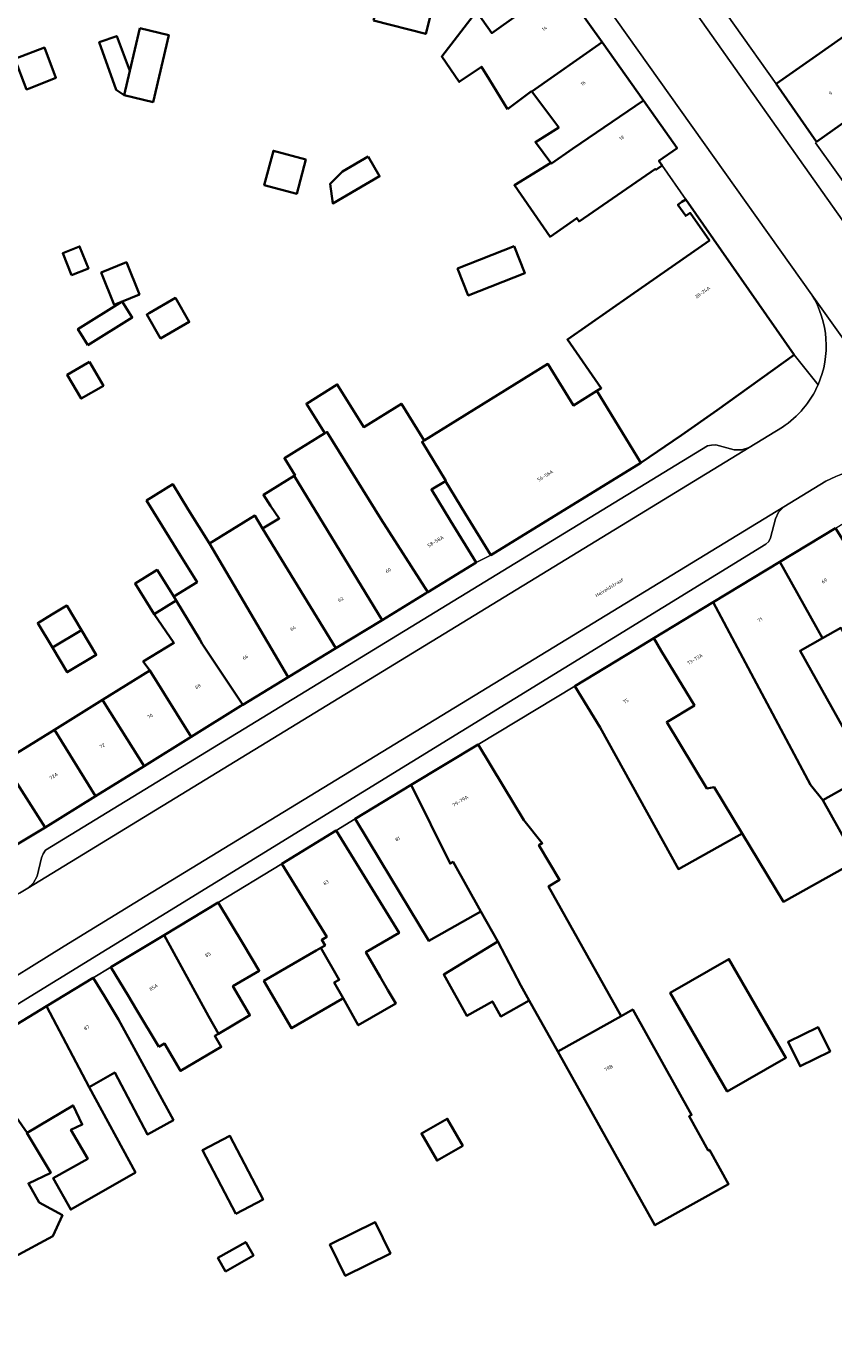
# Model space of a CAD drawing. Header units: metres. Extents: x 197700 to 204338, y 317132 to 325229.
# Tile 446 of 656: x 200898 to 200981, y 319464 to 319599. Entities that reach past the tile are written whole.
import ezdxf
from ezdxf.enums import TextEntityAlignment as Align

# ---------------------------------------------------------------- set-up
doc = ezdxf.new("R2010")
doc.units = ezdxf.units.M
for name, color, linetype, lineweight in [('B-WE-OG-BEBOUWING-GV', 7, 'Continuous', 35), ('B-WE-OG-BEBOUWING-T18', 10, 'Continuous', 18), ('B-WE-OG-TERREIN_ERF-GV', 7, 'Continuous', 18), ('B-WE-OG-TOPOGRAFIE-T18', 10, 'Continuous', 18), ('B-WE-VH-VERHARDING_ASFALT-GV', 252, 'Continuous', 18), ('B-WE-VH-VERHARDING_BETONSTRAATSTEEN-GV', 252, 'Continuous', 18), ('B-WE-VH-VERHARDING_TEGEL-GV', 252, 'Continuous', 18)]:
    doc.layers.add(name, color=color, linetype=linetype, lineweight=lineweight)
doc.styles.add('NLCS-ISO-M200-T18', font='NLCS-ISO.ttf', dxfattribs={"height": 0.36})

msp = doc.modelspace()

# ---------------------------------------------------------------- linework, layer by layer
at = {"layer": 'B-WE-OG-BEBOUWING-GV'}
for points in [[(200933.771, 319599.531), (200939.084, 319598.155), (200939.921, 319601.389), (200941.646, 319600.943), (200941.9, 319601.922), (200943.169, 319606.802), (200936.279, 319608.593), (200934.644, 319602.854)], [(200947.434, 319590.488), (200949.885, 319592.315), (200949.909, 319592.283), (200957.073, 319597.319), (200952.877, 319603.244), (200950.837, 319601.799), (200948.796, 319600.354), (200945.812, 319598.241), (200944.273, 319600.447), (200940.714, 319595.874), (200942.496, 319593.267), (200944.758, 319594.804), (200945.541, 319593.541)], [(200974.817, 319593.065), (200978.94, 319587.168), (200983.037, 319590.033), (200995.176, 319598.673), (200992.863, 319601.926), (200986.748, 319597.578), (200987.862, 319596.011), (200986.893, 319595.322), (200983.955, 319599.455), (200978.914, 319595.93)], [(200905.774, 319597.329), (200907.496, 319592.462), (200908.317, 319591.901), (200908.901, 319594.387), (200907.565, 319597.938)], [(200909.923, 319598.74), (200908.901, 319594.387), (200908.317, 319591.901), (200911.268, 319591.208), (200912.875, 319598.047)], [(200898.75, 319592.641), (200901.358, 319593.694), (200900.192, 319596.766), (200897.161, 319595.615), (200898.367, 319592.496)], [(200949.909, 319592.283), (200952.651, 319588.605), (200950.272, 319587.129), (200951.84, 319585.025), (200951.909, 319584.933), (200954.061, 319586.429), (200961.287, 319591.368), (200957.073, 319597.319)], [(200951.84, 319585.025), (200948.124, 319582.72), (200951.762, 319577.476), (200954.49, 319579.368), (200954.724, 319579.031), (200962.504, 319584.395), (200962.566, 319584.305), (200962.772, 319584.446), (200963.192, 319584.736), (200962.872, 319585.2), (200964.725, 319586.513), (200961.287, 319591.368), (200954.061, 319586.429), (200951.909, 319584.933)], [(200926.864, 319585.363), (200923.546, 319586.249), (200922.609, 319582.736), (200925.926, 319581.851)], [(200933.205, 319585.668), (200930.578, 319584.143), (200929.332, 319582.866), (200929.594, 319580.869), (200934.379, 319583.646)], [(200976.657, 319565.44), (200965.597, 319581.28), (200965.22, 319581.017), (200964.81, 319580.731), (200965.605, 319579.591), (200966.056, 319579.906), (200968.02, 319577.093), (200959.967, 319571.472), (200953.531, 319566.979), (200956.987, 319562.027), (200956.522, 319561.739), (200961.025, 319554.4), (200965.182, 319557.22), (200968.824, 319559.783)], [(200902.948, 319573.541), (200904.673, 319574.224), (200903.78, 319576.477), (200902.055, 319575.794)], [(200948.12, 319576.518), (200942.338, 319574.231), (200943.426, 319571.481), (200949.208, 319573.769)], [(200909.905, 319571.583), (200908.563, 319574.875), (200905.987, 319573.824), (200907.32, 319570.529)], [(200904.632, 319566.416), (200909.154, 319569.219), (200908.138, 319570.859), (200903.616, 319568.055), (200903.914, 319567.574)], [(200910.888, 319569.69), (200910.628, 319569.539), (200912.047, 319567.093), (200914.966, 319568.786), (200913.546, 319571.232)], [(200904.794, 319564.72), (200904.16, 319564.352), (200902.522, 319563.401), (200903.94, 319560.959), (200906.211, 319562.277)], [(200961.025, 319554.4), (200956.522, 319561.739), (200954.154, 319560.27), (200951.532, 319564.499), (200938.93, 319556.684), (200938.706, 319556.547), (200941.141, 319552.57), (200941.085, 319552.536), (200943.105, 319549.251), (200945.724, 319544.992)], [(200929.005, 319557.56), (200934.495, 319548.69), (200939.292, 319541.21), (200944.236, 319544.25), (200941.616, 319548.509), (200939.667, 319551.678), (200941.085, 319552.536), (200941.141, 319552.57), (200938.706, 319556.547), (200938.93, 319556.684), (200936.604, 319560.435), (200932.761, 319558.053), (200930.065, 319562.401), (200926.906, 319560.442), (200928.779, 319557.42)], [(200934.63, 319538.373), (200939.055, 319541.064), (200939.292, 319541.21), (200934.495, 319548.69), (200929.005, 319557.56), (200928.779, 319557.42), (200924.671, 319554.873), (200925.751, 319553.131), (200925.656, 319553.072)], [(200929.92, 319535.51), (200934.63, 319538.373), (200925.656, 319553.072), (200922.521, 319551.128), (200923.264, 319550.029), (200924.136, 319548.739), (200922.45, 319547.706)], [(200925.05, 319532.549), (200917.031, 319546.164), (200914.863, 319549.661), (200913.276, 319552.219), (200910.605, 319550.563), (200914.071, 319544.973), (200915.767, 319542.239), (200913.382, 319540.761), (200913.628, 319540.353), (200916.027, 319536.372), (200916.298, 319535.93), (200920.42, 319529.734)], [(200925.05, 319532.549), (200929.92, 319535.51), (200922.45, 319547.706), (200921.643, 319549.023), (200917.031, 319546.164)], [(200980.876, 319547.746), (200975.194, 319544.304), (200979.569, 319536.528), (200981.431, 319537.571), (200983.283, 319534.264), (200985.337, 319535.414), (200986.706, 319532.969), (200989.254, 319534.397)], [(200968.399, 319540.187), (200978.322, 319521.563), (200979.577, 319520.01), (200984.316, 319522.664), (200977.272, 319535.241), (200979.569, 319536.528), (200975.194, 319544.304)], [(200911.387, 319538.963), (200913.628, 319540.353), (200913.382, 319540.761), (200911.687, 319543.494), (200909.441, 319542.101)], [(200901.01, 319535.555), (200903.97, 319537.327), (200902.463, 319539.842), (200900.935, 319538.927), (200899.504, 319538.07)], [(200915.159, 319526.464), (200920.229, 319529.618), (200920.42, 319529.734), (200916.298, 319535.93), (200916.027, 319536.372), (200913.628, 319540.353), (200911.387, 319538.963), (200913.392, 319536.047), (200910.268, 319534.146), (200910.951, 319533.224)], [(200979.577, 319520.01), (200978.322, 319521.563), (200968.399, 319540.187), (200962.337, 319536.515), (200963.114, 319535.232), (200966.482, 319529.672), (200963.659, 319527.962), (200967.752, 319521.205), (200968.507, 319521.312), (200971.358, 319516.606), (200975.583, 319509.631), (200983.069, 319513.824), (200982.035, 319515.622)], [(200903.97, 319537.327), (200901.01, 319535.555), (200902.517, 319533.04), (200905.476, 319534.812)], [(200895.988, 319523.946), (200893.455, 319528.059), (200891.702, 319530.903), (200888.568, 319535.99), (200884.184, 319533.89), (200879.675, 319531.73), (200882.347, 319526.153), (200887.028, 319529.172), (200891.3, 319522.413), (200885.777, 319519.043), (200887.881, 319514.551), (200894.046, 319513.51), (200900.264, 319517.2)], [(200954.297, 319531.644), (200956.865, 319527.405), (200964.862, 319512.968), (200971.358, 319516.606), (200968.507, 319521.312), (200967.752, 319521.205), (200963.659, 319527.962), (200966.482, 319529.672), (200963.114, 319535.232), (200962.337, 319536.515), (200960.52, 319535.414)], [(200910.354, 319523.476), (200915.159, 319526.464), (200910.951, 319533.224), (200906.129, 319530.234), (200906.335, 319529.906)], [(200906.129, 319530.234), (200901.219, 319527.189), (200905.412, 319520.402), (200910.354, 319523.476), (200906.335, 319529.906)], [(200905.412, 319520.402), (200901.219, 319527.189), (200898.191, 319525.311), (200895.988, 319523.946), (200900.264, 319517.2)], [(200948.794, 319501.089), (200949.643, 319499.568), (200952.55, 319494.367), (200959.006, 319497.976), (200951.614, 319511.205), (200952.744, 319511.887), (200950.625, 319515.397), (200950.967, 319515.604), (200949.074, 319517.965), (200947.006, 319521.389), (200944.421, 319525.669), (200937.614, 319521.558), (200941.575, 319513.524), (200941.877, 319513.708), (200944.712, 319508.635), (200946.427, 319505.567)], [(200937.614, 319521.558), (200931.886, 319518.098), (200934.471, 319513.818), (200939.395, 319505.664), (200942.838, 319507.588), (200944.712, 319508.635), (200941.877, 319513.708), (200941.575, 319513.524)], [(200929.955, 319516.919), (200924.409, 319513.52), (200928.987, 319506.051), (200928.476, 319505.737), (200928.819, 319505.177), (200928.383, 319504.925), (200930.268, 319501.673), (200929.758, 319501.386), (200930.656, 319499.79), (200932.207, 319497.035), (200936.02, 319499.242), (200935.23, 319500.607), (200934.436, 319501.979), (200932.976, 319504.501), (200936.364, 319506.464), (200932.568, 319512.656)], [(200917.923, 319509.546), (200912.393, 319506.219), (200916.913, 319497.963), (200917.956, 319496.18), (200921.155, 319498.057), (200919.416, 319501.02), (200922.102, 319502.597), (200920.5, 319505.261)], [(200911.866, 319494.836), (200912.442, 319495.174), (200914.078, 319492.388), (200918.232, 319494.826), (200917.57, 319495.953), (200917.956, 319496.18), (200916.913, 319497.963), (200912.393, 319506.219), (200906.976, 319502.961), (200908.758, 319500), (200909.553, 319498.677)], [(200930.561, 319499.735), (200930.656, 319499.79), (200929.758, 319501.386), (200930.268, 319501.673), (200928.383, 319504.925), (200927.918, 319504.655), (200922.586, 319501.567), (200925.383, 319496.736)], [(200949.643, 319499.568), (200948.794, 319501.089), (200946.427, 319505.567), (200940.917, 319502.215), (200943.271, 319498.002), (200945.883, 319499.462), (200946.729, 319497.942)], [(200969.842, 319490.272), (200975.816, 319493.719), (200970.003, 319503.794), (200964.029, 319500.347)], [(200907.763, 319497.613), (200906.312, 319500), (200905.165, 319501.885), (200900.39, 319498.981), (200904.746, 319490.724), (200907.37, 319492.208), (200910.692, 319485.91), (200913.342, 319487.362)], [(200900.39, 319498.981), (200893.198, 319494.606), (200897.347, 319487.64), (200898.438, 319486.081), (200903.12, 319488.853), (200904.048, 319486.911), (200902.898, 319486.374), (200904.605, 319483.425), (200901.089, 319481.447), (200902.871, 319478.243), (200909.473, 319482.03), (200904.746, 319490.724)], [(200959.006, 319497.976), (200952.55, 319494.367), (200962.459, 319476.637), (200969.977, 319480.837), (200968.026, 319484.329), (200967.899, 319484.258), (200965.948, 319487.752), (200966.198, 319487.891), (200960.192, 319498.639)], [(200980.336, 319494.367), (200979.102, 319496.857), (200976.038, 319495.338), (200977.272, 319492.849)], [(200887.565, 319490.942), (200892.028, 319484.115), (200891.471, 319483.78), (200893.55, 319479.68), (200894.914, 319477.293), (200894.957, 319477.218), (200897.128, 319473.421), (200901.06, 319475.526), (200902.023, 319477.662), (200899.661, 319478.969), (200898.554, 319480.909), (200900.834, 319481.998), (200898.4, 319486.058), (200898.438, 319486.081), (200897.347, 319487.64), (200893.198, 319494.606), (200892.995, 319494.483)], [(200942.867, 319484.741), (200941.283, 319487.509), (200938.651, 319486.003), (200940.235, 319483.235)], [(200919.703, 319477.805), (200922.495, 319479.263), (200919.107, 319485.751), (200916.315, 319484.292)], [(200935.494, 319473.771), (200933.927, 319476.948), (200929.309, 319474.672), (200930.877, 319471.494)], [(200918.676, 319471.93), (200921.508, 319473.55), (200920.724, 319474.92), (200917.893, 319473.3)]]:
    msp.add_lwpolyline(points, close=True, dxfattribs=at)
at = {"layer": 'B-WE-OG-TERREIN_ERF-GV'}
for points in [[(200957.829, 319617.037), (200974.817, 319593.065), (200978.914, 319595.93), (200983.955, 319599.455), (200986.893, 319595.322), (200987.862, 319596.011), (200986.748, 319597.578), (200992.863, 319601.926), (200995.176, 319598.673), (200983.037, 319590.033), (200978.94, 319587.168), (200978.822, 319587.063), (200986.378, 319576.508), (200998.275, 319573.158), (201021.941, 319588.262), (201019.355, 319592.27), (201015.225, 319598.67), (201017.425, 319600.085)], [(200898.191, 319525.311), (200901.219, 319527.189), (200906.129, 319530.234), (200910.951, 319533.224), (200910.268, 319534.146), (200913.392, 319536.047), (200911.387, 319538.963), (200909.441, 319542.101), (200911.687, 319543.494), (200913.382, 319540.761), (200915.767, 319542.239), (200914.071, 319544.973), (200910.605, 319550.563), (200913.276, 319552.219), (200914.863, 319549.661), (200917.031, 319546.164), (200921.643, 319549.023), (200922.45, 319547.706), (200924.136, 319548.739), (200923.264, 319550.029), (200922.521, 319551.128), (200925.656, 319553.072), (200925.751, 319553.131), (200924.671, 319554.873), (200928.779, 319557.42), (200926.906, 319560.442), (200930.065, 319562.401), (200932.761, 319558.053), (200936.604, 319560.435), (200938.93, 319556.684), (200951.532, 319564.499), (200954.154, 319560.27), (200956.522, 319561.739), (200956.987, 319562.027), (200953.531, 319566.979), (200959.967, 319571.472), (200968.02, 319577.093), (200966.056, 319579.906), (200965.605, 319579.591), (200964.81, 319580.731), (200965.22, 319581.017), (200965.597, 319581.28), (200963.192, 319584.736), (200962.772, 319584.446), (200962.566, 319584.305), (200962.504, 319584.395), (200954.724, 319579.031), (200954.49, 319579.368), (200951.762, 319577.476), (200948.124, 319582.72), (200951.84, 319585.025), (200950.272, 319587.129), (200952.651, 319588.605), (200949.909, 319592.283), (200949.885, 319592.315), (200947.434, 319590.488), (200945.541, 319593.541), (200944.758, 319594.804), (200942.496, 319593.267), (200940.714, 319595.874), (200944.273, 319600.447), (200945.812, 319598.241), (200948.796, 319600.354)], [(200939.921, 319601.389), (200939.084, 319598.155), (200933.771, 319599.531)], [(200981.431, 319537.571), (200979.569, 319536.528), (200977.272, 319535.241), (200984.316, 319522.664), (200979.577, 319520.01), (200982.035, 319515.622)], [(200983.069, 319513.824), (200975.583, 319509.631), (200971.358, 319516.606), (200964.862, 319512.968), (200956.865, 319527.405), (200954.297, 319531.644), (200944.421, 319525.669), (200947.006, 319521.389), (200949.074, 319517.965), (200950.967, 319515.604), (200950.625, 319515.397), (200952.744, 319511.887), (200951.614, 319511.205), (200959.006, 319497.976), (200960.192, 319498.639), (200966.198, 319487.891), (200965.948, 319487.752), (200967.899, 319484.258), (200968.026, 319484.329), (200969.977, 319480.837), (200962.459, 319476.637), (200952.55, 319494.367), (200949.643, 319499.568), (200946.729, 319497.942), (200945.883, 319499.462), (200943.271, 319498.002), (200940.917, 319502.215), (200946.427, 319505.567), (200944.712, 319508.635), (200942.838, 319507.588), (200939.395, 319505.664), (200934.471, 319513.818), (200931.886, 319518.098), (200929.955, 319516.919), (200932.568, 319512.656), (200936.364, 319506.464), (200932.976, 319504.501), (200934.436, 319501.979), (200935.23, 319500.607), (200936.02, 319499.242), (200932.207, 319497.035), (200930.656, 319499.79), (200930.561, 319499.735), (200925.383, 319496.736), (200922.586, 319501.567), (200927.918, 319504.655), (200928.383, 319504.925), (200928.819, 319505.177), (200928.476, 319505.737), (200928.987, 319506.051), (200924.409, 319513.52), (200917.923, 319509.546), (200920.5, 319505.261), (200922.102, 319502.597), (200919.416, 319501.02), (200921.155, 319498.057), (200917.956, 319496.18), (200917.57, 319495.953), (200918.232, 319494.826), (200914.078, 319492.388), (200912.442, 319495.174), (200911.866, 319494.836), (200909.553, 319498.677), (200908.758, 319500), (200906.976, 319502.961), (200905.165, 319501.885), (200906.312, 319500), (200907.763, 319497.613), (200913.342, 319487.362), (200910.692, 319485.91), (200907.37, 319492.208), (200904.746, 319490.724), (200909.473, 319482.03), (200902.871, 319478.243), (200901.089, 319481.447), (200904.605, 319483.425), (200902.898, 319486.374), (200904.048, 319486.911), (200903.12, 319488.853), (200898.438, 319486.081), (200898.4, 319486.058), (200900.834, 319481.998), (200898.554, 319480.909), (200899.661, 319478.969), (200902.023, 319477.662), (200901.06, 319475.526), (200897.128, 319473.421)]]:
    msp.add_lwpolyline(points, dxfattribs=at)
for points in [[(200907.496, 319592.462), (200905.774, 319597.329), (200907.565, 319597.938), (200908.901, 319594.387), (200909.923, 319598.74), (200912.875, 319598.047), (200911.268, 319591.208), (200908.317, 319591.901)], [(200897.161, 319595.615), (200900.192, 319596.766), (200901.358, 319593.694), (200898.75, 319592.641), (200898.367, 319592.496)], [(200923.546, 319586.249), (200926.864, 319585.363), (200925.926, 319581.851), (200922.609, 319582.736)], [(200930.578, 319584.143), (200933.205, 319585.668), (200934.379, 319583.646), (200929.594, 319580.869), (200929.332, 319582.866)], [(200904.673, 319574.224), (200902.948, 319573.541), (200902.055, 319575.794), (200903.78, 319576.477)], [(200942.338, 319574.231), (200948.12, 319576.518), (200949.208, 319573.769), (200943.426, 319571.481)], [(200908.563, 319574.875), (200909.905, 319571.583), (200907.32, 319570.529), (200905.987, 319573.824)], [(200909.154, 319569.219), (200904.632, 319566.416), (200903.914, 319567.574), (200903.616, 319568.055), (200908.138, 319570.859)], [(200910.628, 319569.539), (200910.888, 319569.69), (200913.546, 319571.232), (200914.966, 319568.786), (200912.047, 319567.093)], [(200904.16, 319564.352), (200904.794, 319564.72), (200906.211, 319562.277), (200903.94, 319560.959), (200902.522, 319563.401)], [(200945.724, 319544.992), (200943.105, 319549.251), (200941.085, 319552.536), (200939.667, 319551.678), (200941.616, 319548.509), (200944.236, 319544.25)], [(200903.97, 319537.327), (200905.476, 319534.812), (200902.517, 319533.04), (200901.01, 319535.555), (200899.504, 319538.07), (200900.935, 319538.927), (200902.463, 319539.842)], [(200969.842, 319490.272), (200964.029, 319500.347), (200970.003, 319503.794), (200975.816, 319493.719)], [(200979.102, 319496.857), (200980.336, 319494.367), (200977.272, 319492.849), (200976.038, 319495.338)], [(200941.283, 319487.509), (200942.867, 319484.741), (200940.235, 319483.235), (200938.651, 319486.003)], [(200919.703, 319477.805), (200916.315, 319484.292), (200919.107, 319485.751), (200922.495, 319479.263)], [(200935.494, 319473.771), (200930.877, 319471.494), (200929.309, 319474.672), (200933.927, 319476.948)], [(200921.508, 319473.55), (200918.676, 319471.93), (200917.893, 319473.3), (200920.724, 319474.92)]]:
    msp.add_lwpolyline(points, close=True, dxfattribs=at)
at = {"layer": 'B-WE-VH-VERHARDING_ASFALT-GV'}
for points in [[(200945.957, 319617.217), (200947.403, 319615.343), (200954.004, 319605.946), (200978.46, 319571.56), (200984.252, 319563.449)], [(200984.58, 319574.927), (200984.356, 319575.244), (200954.56, 319617.407)], [(200984.252, 319563.449), (200978.46, 319571.56)], [(200975.458, 319558.046), (200972.059, 319555.969), (200898.51, 319511.037), (200897.655, 319510.515), (200875.716, 319496.764), (200873.392, 319495.207), (200877.062, 319489.247), (200877.92, 319489.808), (200878.456, 319490.158), (200878.994, 319490.508), (200882.98, 319493.077), (200886.986, 319495.618), (200890.476, 319497.812), (200893.972, 319500), (200902.2, 319505.105), (200910.456, 319510.168), (200975.62, 319549.929)], [(200975.62, 319549.929), (200979.899, 319552.54)]]:
    msp.add_lwpolyline(points, dxfattribs=at)
for points in [[(200978.46, 319571.56, -0.2452781), (200979.104, 319562.378)], [(200979.104, 319562.378, -0.1454026), (200975.458, 319558.046)], [(200979.899, 319552.54, -0.1941082), (200988.418, 319553.43)]]:
    msp.add_lwpolyline(points, format="xyb", dxfattribs=at)
at = {"layer": 'B-WE-VH-VERHARDING_BETONSTRAATSTEEN-GV'}
msp.add_lwpolyline([(200898.51, 319511.037), (200972.059, 319555.969), (200971.317, 319555.725), (200970.538, 319555.744), (200968.656, 319556.234), (200968.24, 319556.22), (200967.833, 319556.142), (200900.312, 319514.891), (200900.062, 319514.527), (200899.907, 319514.116), (200899.459, 319512.26), (200899.083, 319511.571)], close=True, dxfattribs=at)
msp.add_lwpolyline([(200879.745, 319490.273), (200880.513, 319489.115), (200880.715, 319488.989), (200880.946, 319489.053), (200973.758, 319546.128), (200974.066, 319546.385), (200974.245, 319546.747), (200974.746, 319548.695), (200975.077, 319549.386), (200975.62, 319549.929), (200910.456, 319510.168), (200902.2, 319505.105), (200893.972, 319500), (200890.476, 319497.812), (200886.986, 319495.618), (200882.98, 319493.077), (200878.994, 319490.508)], dxfattribs=at)
at = {"layer": 'B-WE-VH-VERHARDING_TEGEL-GV'}
for points in [[(200954.56, 319617.407), (200984.356, 319575.244), (200984.58, 319574.927)], [(200990.943, 319570.588), (200986.378, 319576.508), (200978.822, 319587.063), (200978.94, 319587.168), (200974.817, 319593.065), (200957.829, 319617.037)], [(200978.46, 319571.56), (200954.004, 319605.946), (200953.185, 319606.729), (200952.19, 319607.268), (200948.94, 319608.116), (200952.169, 319604.271), (200952.877, 319603.244), (200957.073, 319597.319), (200961.287, 319591.368), (200964.725, 319586.513), (200962.872, 319585.2), (200963.192, 319584.736), (200965.597, 319581.28)], [(200965.597, 319581.28), (200976.657, 319565.44), (200979.104, 319562.378)], [(200979.104, 319562.378), (200976.657, 319565.44), (200968.824, 319559.783), (200965.182, 319557.22), (200961.025, 319554.4), (200945.724, 319544.992), (200944.236, 319544.25), (200939.292, 319541.21), (200939.055, 319541.064), (200934.63, 319538.373), (200929.92, 319535.51), (200925.05, 319532.549), (200920.42, 319529.734), (200920.229, 319529.618), (200915.159, 319526.464)], [(200897.655, 319510.515), (200898.51, 319511.037), (200899.083, 319511.571), (200899.459, 319512.26), (200899.907, 319514.116), (200900.062, 319514.527), (200900.312, 319514.891), (200967.833, 319556.142), (200968.24, 319556.22), (200968.656, 319556.234), (200970.538, 319555.744), (200971.317, 319555.725), (200972.059, 319555.969), (200975.458, 319558.046)], [(200924.409, 319513.52), (200929.955, 319516.919), (200931.886, 319518.098), (200937.614, 319521.558), (200944.421, 319525.669), (200954.297, 319531.644), (200960.52, 319535.414), (200962.337, 319536.515), (200968.399, 319540.187), (200975.194, 319544.304), (200980.876, 319547.746), (200984.354, 319549.853), (200992.442, 319547.837), (200988.418, 319553.43)], [(200979.899, 319552.54), (200975.62, 319549.929), (200975.077, 319549.386), (200974.746, 319548.695), (200974.245, 319546.747), (200974.066, 319546.385), (200973.758, 319546.128), (200880.946, 319489.053), (200880.715, 319488.989), (200880.513, 319489.115), (200879.745, 319490.273)], [(200915.159, 319526.464), (200910.354, 319523.476), (200905.412, 319520.402), (200900.264, 319517.2), (200894.046, 319513.51), (200889.269, 319510.166)], [(200847.23, 319463.782), (200853.299, 319467.949), (200859.91, 319472.488), (200870.079, 319479.471), (200870.154, 319479.521), (200874.988, 319482.742), (200875.39, 319483.004), (200882.622, 319487.72), (200887.565, 319490.942), (200892.995, 319494.483), (200893.198, 319494.606), (200900.39, 319498.981), (200905.165, 319501.885), (200906.976, 319502.961), (200912.393, 319506.219), (200917.923, 319509.546), (200924.409, 319513.52)]]:
    msp.add_lwpolyline(points, dxfattribs=at)
for points in [[(200979.104, 319562.378, 0.2452781), (200978.46, 319571.56)], [(200975.458, 319558.046, 0.1454026), (200979.104, 319562.378)], [(200988.418, 319553.43, 0.1941082), (200979.899, 319552.54)]]:
    msp.add_lwpolyline(points, format="xyb", dxfattribs=at)

# ---------------------------------------------------------------- texts
at = {"layer": 'B-WE-OG-BEBOUWING-T18', "style": 'NLCS-ISO-M200-T18'}
for s, rotation, p in [('14', 35.3, (200951.181, 319598.717)), ('16', 35.3, (200955.135, 319593.135)), ('9', 34.9, (200980.358, 319592.12)), ('18', 35.3, (200959.08, 319587.563)), ('20-24A', 34.9, (200967.331, 319571.809)), ('56-56A', 31.6, (200951.279, 319553.103)), ('58-58A', 31.5, (200940.086, 319546.394)), ('60', 31.3, (200935.257, 319543.436)), ('69', 31.2, (200979.734, 319542.378)), ('62', 31.2, (200930.403, 319540.484)), ('71', 31.2, (200973.182, 319538.408)), ('64', 31.3, (200925.548, 319537.533)), ('66', 31.3, (200920.688, 319534.578)), ('73-73A', 31.2, (200966.532, 319534.379)), ('68', 31.8, (200915.849, 319531.604)), ('75', 31.2, (200959.491, 319530.114)), ('70', 31.8, (200910.967, 319528.568)), ('72', 31.8, (200906.094, 319525.537)), ('72A', 31.8, (200901.142, 319522.457)), ('79-79A', 31.1, (200942.621, 319519.909)), ('81', 31.1, (200936.216, 319516.04)), ('83', 31.5, (200928.912, 319511.588)), ('85', 31, (200916.858, 319504.237)), ('85A', 31, (200911.324, 319500.908)), ('87', 31.3, (200904.495, 319496.796)), ('79B', 29.2, (200957.73, 319492.68))]:
    msp.add_text(s, height=0.36, rotation=rotation, dxfattribs=at).set_placement(p, align=Align.MIDDLE)
at = {"layer": 'B-WE-OG-TOPOGRAFIE-T18', "style": 'NLCS-ISO-M200-T18'}
msp.add_text('Heiveldstraat', height=0.36, rotation=31.4, dxfattribs=at).set_placement((200957.807, 319541.695), align=Align.MIDDLE)

doc.saveas('drawing.dxf')
